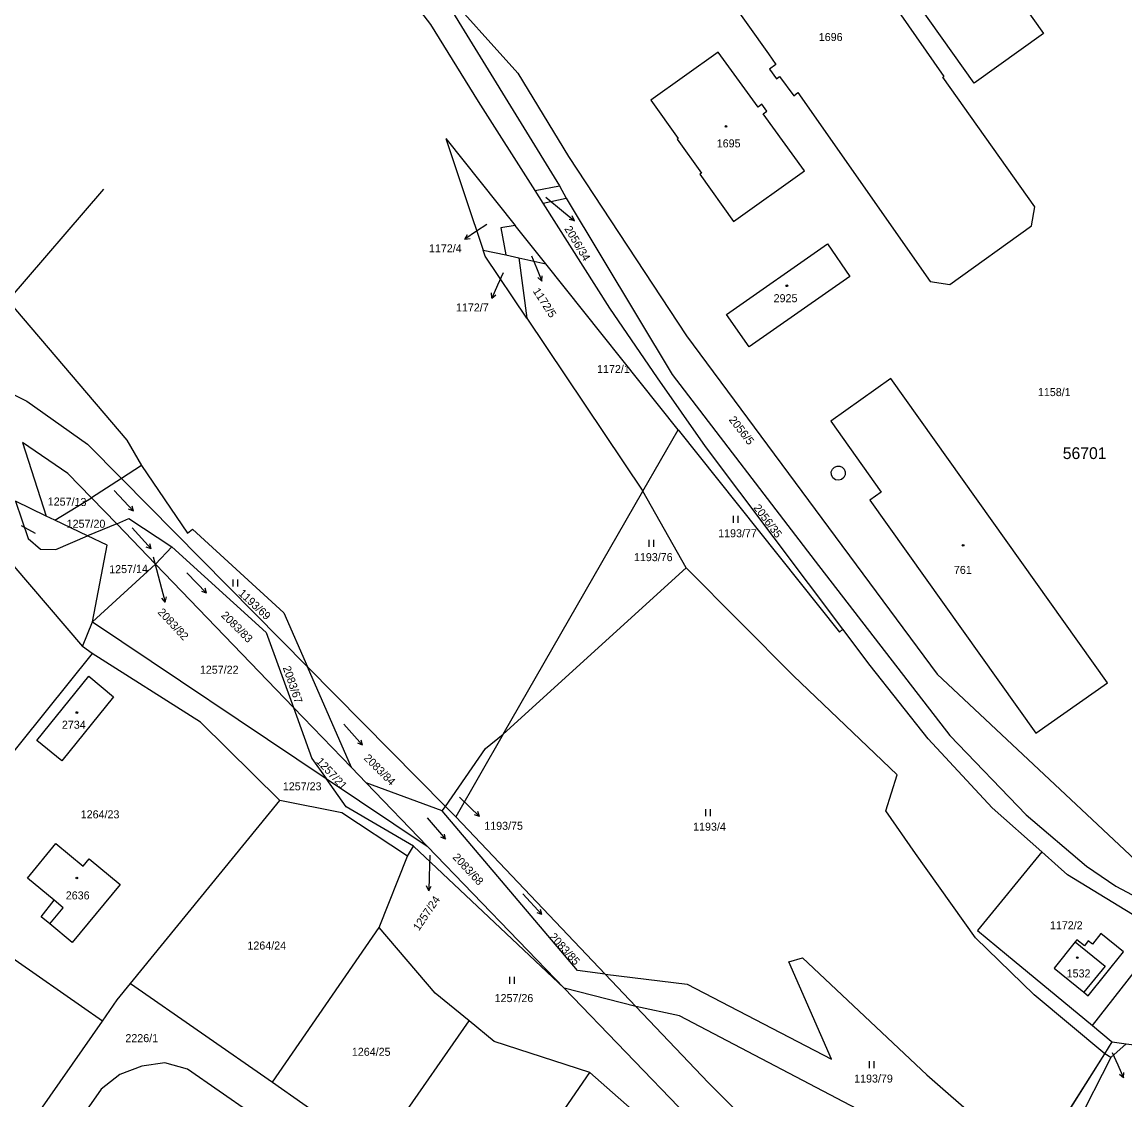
# Model space of a CAD drawing. Extents: x -794765 to -785424, y -1118958 to -1108731.
# Drawn here: x -792789.9 to -792555.7, y -1109838.8 to -1109610 of the extents above; entities that cross this region are included whole.
import ezdxf

# ---------------------------------------------------------------- set-up
doc = ezdxf.new("R2010")
doc.units = 0
for name, color, linetype in [('Level 66', 7, 'Continuous'), ('Level 75', 7, 'Continuous'), ('Level 76', 7, 'Continuous'), ('Level 77', 7, 'Continuous'), ('Level 79', 7, 'Continuous'), ('Level 80', 7, 'Continuous'), ('Level 81', 7, 'Continuous')]:
    doc.layers.add(name, color=color, linetype=linetype)

msp = doc.modelspace()

# ---------------------------------------------------------------- linework, layer by layer
at = {"layer": 'Level 66'}
for p, q in [((-792770.35, -1109709.4), (-792766.26, -1109713.79)), ((-792766.26, -1109713.79), (-792767.29, -1109713.42)), ((-792766.26, -1109713.79), (-792766.56, -1109712.74)), ((-792638.84, -1109716.31), (-792638.84, -1109714.81)), ((-792637.84, -1109716.31), (-792637.84, -1109714.81)), ((-792766.53, -1109717.37), (-792762.52, -1109721.83)), ((-792762.52, -1109721.83), (-792762.8, -1109720.77)), ((-792656.7, -1109721.38), (-792656.7, -1109719.88)), ((-792655.7, -1109721.38), (-792655.7, -1109719.88)), ((-792762.52, -1109721.83), (-792763.54, -1109721.44)), ((-792754.89, -1109726.88), (-792750.72, -1109731.2)), ((-792745.11, -1109729.8), (-792745.11, -1109728.3)), ((-792744.11, -1109729.8), (-792744.11, -1109728.3)), ((-792750.72, -1109731.2), (-792751.04, -1109730.15)), ((-792750.72, -1109731.2), (-792751.76, -1109730.84)), ((-792721.59, -1109759.04), (-792717.58, -1109763.5)), ((-792717.58, -1109763.5), (-792718.6, -1109763.11)), ((-792717.58, -1109763.5), (-792717.86, -1109762.44)), ((-792644.7, -1109778.61), (-792644.7, -1109777.11)), ((-792643.7, -1109778.61), (-792643.7, -1109777.11)), ((-792703.89, -1109778.9), (-792699.96, -1109783.43)), ((-792699.96, -1109783.43), (-792700.98, -1109783.02)), ((-792699.96, -1109783.43), (-792700.22, -1109782.37)), ((-792683.59, -1109795.07), (-792679.5, -1109799.46)), ((-792679.5, -1109799.46), (-792679.8, -1109798.41)), ((-792679.5, -1109799.46), (-792680.53, -1109799.09)), ((-792686.3, -1109814.19), (-792686.3, -1109812.69)), ((-792685.3, -1109814.19), (-792685.3, -1109812.69)), ((-792609.93, -1109832.09), (-792609.93, -1109830.59)), ((-792608.93, -1109832.09), (-792608.93, -1109830.59))]:
    msp.add_line(p, q, dxfattribs=at)
at = {"layer": 'Level 75'}
for p, q in [((-792699.88, -1109634.69), (-792685.16, -1109653.16)), ((-792680.94, -1109645.75), (-792675.79, -1109644.76)), ((-792679.23, -1109648.44), (-792680.94, -1109645.75)), ((-792675.79, -1109644.76), (-792674.34, -1109647.36)), ((-792679.23, -1109648.44), (-792674.34, -1109647.36)), ((-792678.69, -1109661.28), (-792685.16, -1109653.16)), ((-792691.98, -1109658.37), (-792687.19, -1109659.42)), ((-792687.19, -1109659.42), (-792684.4, -1109660.03)), ((-792684.4, -1109660.03), (-792682.71, -1109672.82)), ((-792684.4, -1109660.03), (-792678.69, -1109661.28)), ((-792650.59, -1109696.54), (-792678.69, -1109661.28)), ((-792682.71, -1109672.82), (-792658.06, -1109709.55)), ((-792658.06, -1109709.55), (-792650.59, -1109696.54)), ((-792789.79, -1109699.26), (-792784.76, -1109714.85)), ((-792764.53, -1109704.11), (-792768.79, -1109706.9)), ((-792768.79, -1109706.9), (-792775.15, -1109710.99)), ((-792768.79, -1109706.9), (-792729.31, -1109746.88)), ((-792687.74, -1109761.2), (-792658.06, -1109709.55)), ((-792648.89, -1109725.85), (-792658.06, -1109709.55)), ((-792784.76, -1109714.85), (-792791.32, -1109711.7)), ((-792782.92, -1109715.74), (-792775.15, -1109710.99)), ((-792769.8, -1109716.53), (-792775.15, -1109710.99)), ((-792782.92, -1109715.74), (-792784.76, -1109714.85)), ((-792775.99, -1109719.07), (-792782.92, -1109715.74)), ((-792769.8, -1109716.53), (-792775.99, -1109719.07)), ((-792761.55, -1109725.09), (-792769.8, -1109716.53)), ((-792761.55, -1109725.09), (-792758.07, -1109721.37)), ((-792774.96, -1109737.34), (-792761.55, -1109725.09)), ((-792732.26, -1109755.48), (-792761.55, -1109725.09)), ((-792648.89, -1109725.85), (-792687.74, -1109761.2)), ((-792777.11, -1109742.55), (-792774.96, -1109737.34)), ((-792774.96, -1109737.34), (-792725.36, -1109770.56)), ((-792775, -1109744.01), (-792814.46, -1109793.08)), ((-792775, -1109744.01), (-792777.11, -1109742.55)), ((-792719.98, -1109768.22), (-792729.31, -1109746.88)), ((-792729.31, -1109746.88), (-792700, -1109776.55)), ((-792719.98, -1109768.22), (-792732.26, -1109755.48)), ((-792687.74, -1109761.2), (-792697.82, -1109778.75)), ((-792716.83, -1109771.49), (-792719.98, -1109768.22)), ((-792725.36, -1109770.56), (-792703.85, -1109784.95)), ((-792700.7, -1109777.43), (-792716.83, -1109771.49)), ((-792703.85, -1109784.95), (-792716.83, -1109771.49)), ((-792766.85, -1109814.09), (-792735.16, -1109775.24)), ((-792700.7, -1109777.43), (-792700, -1109776.55)), ((-792700, -1109776.55), (-792697.82, -1109778.75)), ((-792697.82, -1109778.75), (-792666.04, -1109812.15)), ((-792708.08, -1109787.08), (-792706.78, -1109784.96)), ((-792706.78, -1109784.96), (-792674.81, -1109815.08)), ((-792674.81, -1109815.08), (-792703.85, -1109784.95)), ((-792714.04, -1109802.2), (-792708.08, -1109787.08)), ((-792772.84, -1109822.08), (-792814.46, -1109793.08)), ((-792736.75, -1109835.08), (-792714.04, -1109802.2)), ((-792562.6, -1109823.02), (-792547.34, -1109803.55)), ((-792666.04, -1109812.15), (-792659.54, -1109818.98)), ((-792766.85, -1109814.09), (-792736.75, -1109835.08)), ((-792659.54, -1109818.98), (-792674.81, -1109815.08)), ((-792797.34, -1109857.26), (-792772.84, -1109822.08)), ((-792714.75, -1109850.42), (-792694.96, -1109822.04)), ((-792559.98, -1109829.02), (-792558.4, -1109826.51)), ((-792558.4, -1109826.51), (-792555.44, -1109826.91)), ((-792575.21, -1109853.19), (-792559.98, -1109829.02)), ((-792558.65, -1109829.85), (-792559.98, -1109829.02)), ((-792555.44, -1109826.91), (-792558.65, -1109829.85)), ((-792558.65, -1109829.85), (-792571.98, -1109855.72)), ((-792692.26, -1109866.11), (-792669.3, -1109832.99)), ((-792650.66, -1109849.44), (-792669.3, -1109832.99)), ((-792736.75, -1109835.08), (-792714.75, -1109850.42))]:
    msp.add_line(p, q, dxfattribs=at)
for points in [[(-792737.94, -1109568.16), (-792731.65, -1109576.04), (-792701.36, -1109603.13), (-792675.79, -1109644.76)], [(-792572.94, -1109612.43), (-792587.7, -1109622.91), (-792615.61, -1109583.67), (-792600.86, -1109573.11), (-792572.94, -1109612.43)], [(-792680.94, -1109645.75), (-792692.94, -1109626.87), (-792703.11, -1109610.46), (-792709.68, -1109601.87), (-792716.57, -1109593.71), (-792739.15, -1109574.42), (-792739.56, -1109574.05)], [(-792660.68, -1109575.56), (-792631.37, -1109616.75)], [(-792718.74, -1109582.83), (-792684.62, -1109620.8), (-792673.86, -1109638.49), (-792648.83, -1109676.6), (-792595.57, -1109748.42), (-792548.94, -1109792.07), (-792510.02, -1109815.62)], [(-792631.37, -1109616.75), (-792629.79, -1109618.96), (-792631.19, -1109619.96), (-792629.71, -1109622.03), (-792629.02, -1109621.54), (-792625.97, -1109625.66), (-792625.13, -1109624.9), (-792597.03, -1109665.05), (-792592.84, -1109665.72), (-792575.54, -1109653.27), (-792574.8, -1109649.17), (-792594.35, -1109621.68), (-792594.1, -1109621.5), (-792603.73, -1109607.74)], [(-792631.71, -1109628.87), (-792632.76, -1109627.42), (-792633.57, -1109628.01), (-792642.04, -1109616.36), (-792656.37, -1109626.57), (-792650.6, -1109634.67), (-792650.8, -1109634.81), (-792645.6, -1109642.06), (-792645.93, -1109642.29), (-792638.79, -1109652.3), (-792623.73, -1109641.57), (-792632.52, -1109629.46), (-792631.71, -1109628.87)], [(-792699.88, -1109634.69), (-792695.63, -1109647.44), (-792691.98, -1109658.37)], [(-792772.61, -1109645.46), (-792792.96, -1109669.12), (-792767.65, -1109698.72), (-792764.53, -1109704.11)], [(-792615.6, -1109738.9), (-792644.76, -1109700.07), (-792654.94, -1109685.51), (-792665.06, -1109670.74), (-792679.23, -1109648.44)], [(-792674.34, -1109647.36), (-792651.82, -1109684.77), (-792621.5, -1109724.44), (-792592.84, -1109761.47), (-792576.63, -1109778.3), (-792563.81, -1109789.18), (-792557.58, -1109793.43), (-792536.65, -1109804.52)], [(-792685.16, -1109653.16), (-792688.2, -1109653.67), (-792687.19, -1109659.42)], [(-792614.1, -1109664), (-792635.51, -1109678.92), (-792640.32, -1109672.07), (-792618.87, -1109657.09), (-792614.1, -1109664)], [(-792682.71, -1109672.82), (-792691.55, -1109659.65), (-792691.98, -1109658.37)], [(-792835.44, -1109674.42), (-792799.59, -1109685.07), (-792788.92, -1109690.48), (-792776.04, -1109699.56), (-792768.79, -1109706.9)], [(-792618.15, -1109694.73), (-792607.44, -1109709.76), (-792609.88, -1109711.5), (-792574.61, -1109760.98), (-792559.4, -1109750.29), (-792605.41, -1109685.63), (-792618.15, -1109694.73)], [(-792650.59, -1109696.54), (-792616.33, -1109739.48), (-792615.6, -1109738.9)], [(-792775.15, -1109710.99), (-792780.16, -1109705.79), (-792789.79, -1109699.26)], [(-792764.53, -1109704.11), (-792754.79, -1109718.49), (-792753.74, -1109717.62), (-792734.3, -1109735.42), (-792729.31, -1109746.88)], [(-792791.32, -1109711.7), (-792788.61, -1109719.65), (-792786.03, -1109721.89), (-792782.77, -1109721.99), (-792775.99, -1109719.07)], [(-792807.16, -1109714.63), (-792791.69, -1109725.51), (-792777.11, -1109742.55)], [(-792769.8, -1109716.53), (-792767.24, -1109715.4), (-792758.07, -1109721.37)], [(-792774.96, -1109737.34), (-792771.85, -1109721.06), (-792775.99, -1109719.07)], [(-792758.07, -1109721.37), (-792738.04, -1109739.55), (-792732.26, -1109755.48)], [(-792559.98, -1109829.02), (-792574.92, -1109816.54), (-792587.43, -1109804.4), (-792600.18, -1109786.49), (-792606.44, -1109777.45), (-792604.08, -1109769.83), (-792626.04, -1109748.8), (-792648.89, -1109725.85)], [(-792573.36, -1109786.15), (-792583.89, -1109776.79), (-792597.47, -1109762.19), (-792609.81, -1109746.62), (-792615.6, -1109738.9)], [(-792735.16, -1109775.24), (-792752.02, -1109758.6), (-792775, -1109744.01)], [(-792775.73, -1109748.85), (-792770.52, -1109753.23), (-792781.5, -1109766.85), (-792786.8, -1109762.54), (-792775.73, -1109748.85)], [(-792732.26, -1109755.48), (-792728.37, -1109766.34), (-792725.36, -1109770.56)], [(-792700, -1109776.55), (-792691.52, -1109764.19), (-792687.74, -1109761.2)], [(-792706.78, -1109784.96), (-792721.09, -1109776.6), (-792725.36, -1109770.56)], [(-792708.08, -1109787.08), (-792721.98, -1109777.88), (-792735.16, -1109775.24)], [(-792666.04, -1109812.15), (-792671.95, -1109811.32), (-792700.7, -1109777.43)], [(-792788.76, -1109791.74), (-792782.71, -1109784.37), (-792776.94, -1109789.16), (-792775.65, -1109787.63), (-792769.09, -1109793.05), (-792779.27, -1109805.37), (-792784.03, -1109801.45), (-792785.85, -1109799.96), (-792783.1, -1109796.43), (-792788.76, -1109791.74)], [(-792573.36, -1109786.15), (-792586.99, -1109802.83), (-792580.81, -1109807.95), (-792562.6, -1109823.02)], [(-792547.34, -1109803.55), (-792567.86, -1109791.03), (-792569.84, -1109789.27), (-792573.36, -1109786.15)], [(-792694.96, -1109822.04), (-792702.15, -1109816.15), (-792714.04, -1109802.2)], [(-792555.98, -1109807.36), (-792560.8, -1109803.47), (-792562.57, -1109805.74), (-792563.45, -1109805.05), (-792564.27, -1109806.08), (-792565.88, -1109804.82), (-792566.26, -1109805.29), (-792570.73, -1109810.86), (-792564.42, -1109815.93), (-792563.47, -1109816.69), (-792555.98, -1109807.36)], [(-792666.04, -1109812.15), (-792648.65, -1109814.21), (-792617.98, -1109830.19), (-792627.04, -1109809.49), (-792624.14, -1109808.65), (-792597.72, -1109833.53), (-792575.21, -1109853.19)], [(-792772.84, -1109822.08), (-792769.7, -1109817.57), (-792766.85, -1109814.09)], [(-792674.81, -1109815.08), (-792648.6, -1109842.28), (-792638.31, -1109851.89), (-792629.04, -1109859.12), (-792610.02, -1109865.87), (-792580.31, -1109872.39), (-792549.16, -1109879.23)], [(-792579.07, -1109859.32), (-792608.13, -1109843.03), (-792650.25, -1109821), (-792659.54, -1109818.98)], [(-792582.04, -1109864.04), (-792610.32, -1109857.13), (-792617.78, -1109854.53), (-792625.34, -1109851.04), (-792632.25, -1109846.43), (-792638.35, -1109841.01), (-792644.12, -1109835.18), (-792659.54, -1109818.98)], [(-792669.3, -1109832.99), (-792689.64, -1109826.39), (-792694.96, -1109822.04)], [(-792562.6, -1109823.02), (-792558.6, -1109826.33), (-792558.4, -1109826.51)], [(-792741.36, -1109841.6), (-792754.75, -1109832.26), (-792759.58, -1109830.92), (-792764.49, -1109831.67), (-792769.14, -1109833.4), (-792773.13, -1109836.54), (-792783.61, -1109851.53)]]:
    msp.add_lwpolyline(points, dxfattribs=at)
at = {"layer": 'Level 77'}
for p, q in [((-792618.04, -1109705.49), (-792617.8, -1109704.92)), ((-792617.8, -1109704.92), (-792617.37, -1109704.49)), ((-792617.37, -1109704.49), (-792616.83, -1109704.28)), ((-792616.83, -1109704.28), (-792616.22, -1109704.29)), ((-792616.22, -1109704.29), (-792615.73, -1109704.5)), ((-792615.73, -1109704.5), (-792615.33, -1109704.89)), ((-792615.33, -1109704.89), (-792615.09, -1109705.46)), ((-792618.01, -1109706.12), (-792618.04, -1109705.49)), ((-792617.68, -1109706.75), (-792618.01, -1109706.12)), ((-792617.12, -1109707.14), (-792617.68, -1109706.75)), ((-792616.46, -1109707.24), (-792617.12, -1109707.14)), ((-792615.84, -1109707.06), (-792616.46, -1109707.24)), ((-792615.4, -1109706.69), (-792615.84, -1109707.06)), ((-792615.09, -1109706.07), (-792615.4, -1109706.69)), ((-792615.09, -1109705.46), (-792615.09, -1109706.07)), ((-792784.03, -1109801.45), (-792781.19, -1109798.02)), ((-792781.19, -1109798.02), (-792783.1, -1109796.43)), ((-792566.26, -1109805.29), (-792559.89, -1109810.43)), ((-792559.89, -1109810.43), (-792564.42, -1109815.93))]:
    msp.add_line(p, q, dxfattribs=at)
at = {"layer": 'Level 79'}
for centre in [(-792640.4, -1109632.14), (-792627.48, -1109665.96), (-792590.04, -1109721.09), (-792778.27, -1109756.57), (-792778.28, -1109791.69), (-792565.8, -1109808.61)]:
    msp.add_circle(centre, 0.175, dxfattribs=at)
at = {"layer": 'Level 80'}
for p, q in [((-792678.7, -1109647.15), (-792674.92, -1109650.26)), ((-792674.92, -1109650.26), (-792672.59, -1109652.15)), ((-792691.21, -1109652.93), (-792693.38, -1109654.38)), ((-792672.59, -1109652.15), (-792673.68, -1109651.91)), ((-792672.59, -1109652.15), (-792673.05, -1109651.13)), ((-792693.38, -1109654.38), (-792695.87, -1109656.06)), ((-792695.87, -1109656.06), (-792695.32, -1109655.08)), ((-792695.87, -1109656.06), (-792694.76, -1109655.91)), ((-792681.7, -1109659.59), (-792680.66, -1109662.17)), ((-792680.66, -1109662.17), (-792679.54, -1109664.95)), ((-792687.75, -1109663.18), (-792688.93, -1109665.84)), ((-792679.54, -1109664.95), (-792680.38, -1109664.21)), ((-792679.54, -1109664.95), (-792679.45, -1109663.84)), ((-792690.15, -1109668.58), (-792690.2, -1109667.46)), ((-792688.93, -1109665.84), (-792690.15, -1109668.58)), ((-792690.15, -1109668.58), (-792689.29, -1109667.87)), ((-792787.04, -1109718.58), (-792790.04, -1109716.94)), ((-792762.04, -1109723.53), (-792760.27, -1109730.24)), ((-792760.27, -1109730.24), (-792759.49, -1109733.14)), ((-792759.49, -1109733.14), (-792760.24, -1109732.3)), ((-792759.49, -1109733.14), (-792759.27, -1109732.04)), ((-792696.99, -1109774.55), (-792694.91, -1109776.56)), ((-792694.91, -1109776.56), (-792692.75, -1109778.65)), ((-792692.75, -1109778.65), (-792693.12, -1109777.59)), ((-792692.75, -1109778.65), (-792693.82, -1109778.31)), ((-792703.3, -1109786.85), (-792703.44, -1109791.42)), ((-792703.44, -1109791.42), (-792703.55, -1109794.42)), ((-792703.55, -1109794.42), (-792704.01, -1109793.4)), ((-792703.55, -1109794.42), (-792703.01, -1109793.44)), ((-792558.4, -1109828.72), (-792557.18, -1109831.39)), ((-792557.18, -1109831.39), (-792555.96, -1109834.13)), ((-792555.96, -1109834.13), (-792556.82, -1109833.42)), ((-792555.96, -1109834.13), (-792555.91, -1109833.01))]:
    msp.add_line(p, q, dxfattribs=at)
at = {"layer": 'Level 81'}
msp.add_lwpolyline([(-792610.32, -1109857.13), (-792582.04, -1109864.04), (-792579.07, -1109859.32), (-792575.21, -1109853.19), (-792559.98, -1109829.02), (-792558.4, -1109826.51), (-792555.44, -1109826.91), (-792551.53, -1109827.43), (-792544.7, -1109832.44), (-792535.33, -1109838.48), (-792529.02, -1109842.55), (-792506.45, -1109857.05), (-792483.14, -1109869.01), (-792479.72, -1109872.05), (-792462.76, -1109889.76), (-792459.92, -1109888.82), (-792457.26, -1109890.78), (-792443.92, -1109900.63), (-792438.83, -1109908.9), (-792429.71, -1109920.9), (-792431.42, -1109922.33), (-792425.28, -1109929.04), (-792420.88, -1109932.17)], dxfattribs=at)

# ---------------------------------------------------------------- texts
at = {"layer": 'Level 76'}
for s, p in [('1696', (-792620.7, -1109614)), ('1695', (-792642.37, -1109636.58)), ('1172/4', (-792703.49, -1109658.87)), ('1172/7', (-792697.75, -1109671.41)), ('2925', (-792630.29, -1109669.45)), ('1172/1', (-792667.79, -1109684.49)), ('1158/1', (-792574.16, -1109689.39)), ('1257/20', (-792780.44, -1109717.34)), ('1193/77', (-792642.07, -1109719.36)), ('1193/76', (-792659.96, -1109724.43)), ('761', (-792592, -1109727.14)), ('1257/22', (-792752.15, -1109748.33)), ('2734', (-792781.45, -1109760.01)), ('1257/23', (-792734.53, -1109773.09)), ('1264/23', (-792777.46, -1109779.04)), ('1193/75', (-792691.75, -1109781.47)), ('1193/4', (-792647.39, -1109781.66)), ('2636', (-792780.63, -1109796.25)), ('1172/2', (-792571.61, -1109802.59)), ('1264/24', (-792742.05, -1109806.89)), ('1532', (-792568.05, -1109812.81)), ('1257/26', (-792689.55, -1109818.05)), ('2226/1', (-792767.97, -1109826.56)), ('1264/25', (-792719.87, -1109829.45)), ('1193/79', (-792613.19, -1109835.14))]:
    msp.add_text(s, height=1.7, dxfattribs=at).set_placement(p)
for s, rotation, p in [('2056/34', 301, (-792674.8, -1109653.86)), ('1172/5', 303, (-792681.51, -1109667.09)), ('2056/5', 308, (-792639.9, -1109694.44)), ('1257/13', 359, (-792784.47, -1109712.59)), ('2056/35', 307, (-792634.66, -1109713.12)), ('1257/14', 1, (-792771.39, -1109727.02)), ('1193/69', 317, (-792744.09, -1109731.45)), ('2083/82', 313, (-792761.23, -1109735.37)), ('2083/83', 315, (-792747.76, -1109736.08)), ('2083/67', 289, (-792734.56, -1109747.02)), ('2083/84', 315, (-792717.45, -1109766.4)), ('1257/21', 313, (-792727.56, -1109767.09)), ('2083/68', 313, (-792698.58, -1109787.4)), ('1257/24', 56, (-792705.63, -1109803.06)), ('2083/85', 312, (-792678.03, -1109804.28))]:
    msp.add_text(s, height=1.7, rotation=rotation, dxfattribs=at).set_placement(p)
at = {"layer": 'Level 81'}
msp.add_text('56701', height=2.5, dxfattribs=at).set_placement((-792568.88, -1109702.75))

doc.saveas('drawing.dxf')
